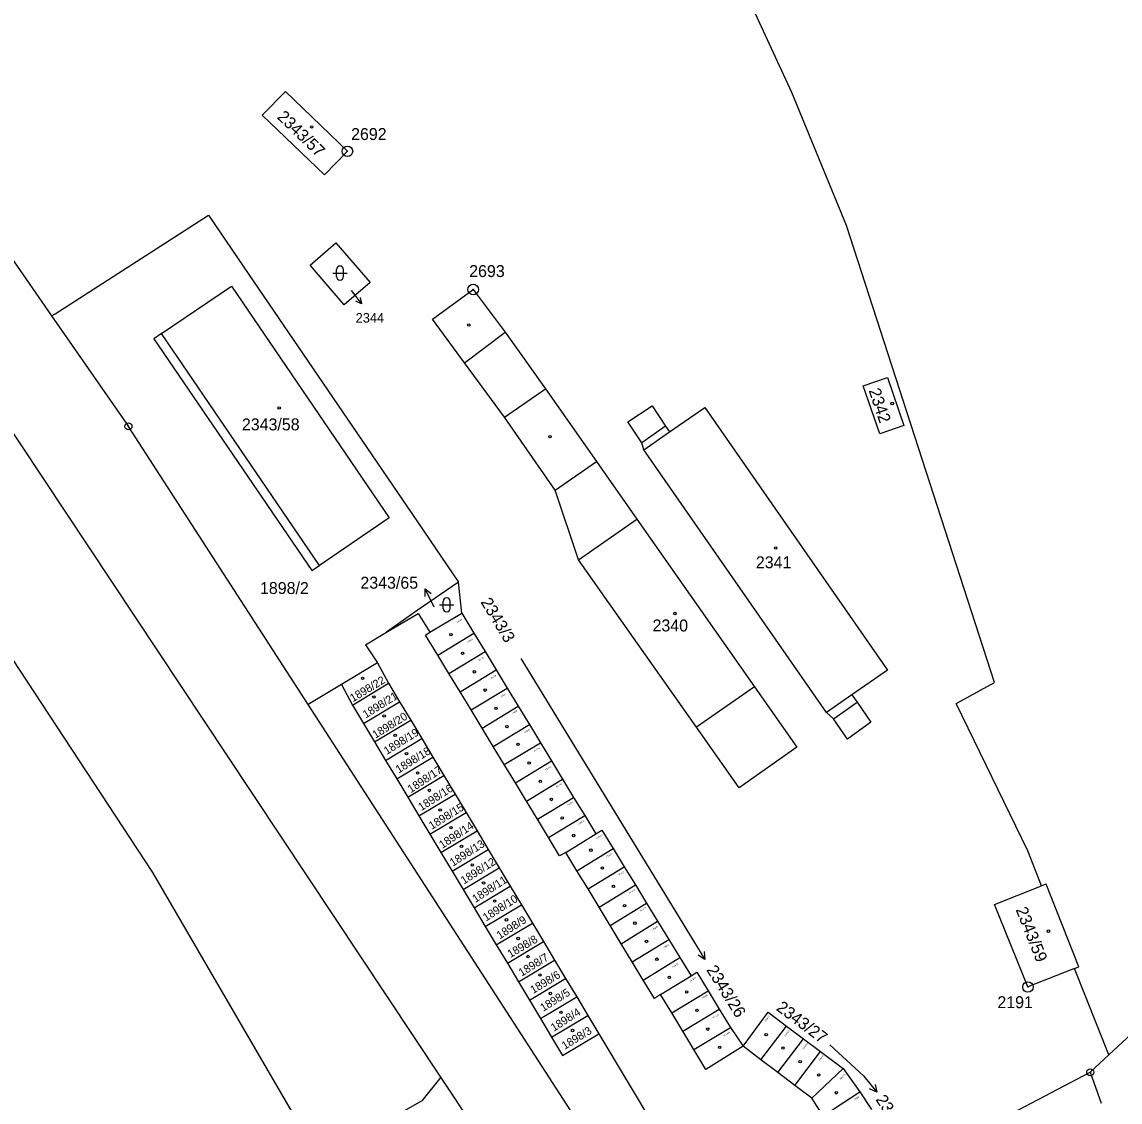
# Model space of a CAD drawing. Extents: x -822293 to -820259, y -1071573 to -1068794.
# Drawn here: x -820890.1 to -820733.8, y -1070978.1 to -1070824.5 of the extents above; entities that cross this region are included whole.
import ezdxf

# ---------------------------------------------------------------- set-up
doc = ezdxf.new("R2010")
doc.units = 0
for name, color, linetype in [('Vrstva 1', 7, 'Continuous'), ('Vrstva 16', 7, 'Continuous'), ('Vrstva 17', 7, 'Continuous'), ('Vrstva 18', 7, 'Continuous'), ('Vrstva 19', 7, 'Continuous'), ('Vrstva 2', 7, 'Continuous'), ('Vrstva 24', 7, 'Continuous'), ('Vrstva 25', 7, 'Continuous'), ('Vrstva 3', 7, 'Continuous'), ('Vrstva 4', 7, 'Continuous')]:
    doc.layers.add(name, color=color, linetype=linetype)

msp = doc.modelspace()

# ---------------------------------------------------------------- linework, layer by layer
at = {"layer": 'Vrstva 1'}
for p, q in [((-820780.56, -1070834.55), (-820786.59, -1070821.38)), ((-820772.76, -1070853.45), (-820780.56, -1070834.55)), ((-820885.4, -1070866), (-820863.58, -1070851.99)), ((-820863.58, -1070851.99), (-820857.84, -1070860.4)), ((-820751.69, -1070918.45), (-820772.76, -1070853.45)), ((-820849.11, -1070859.07), (-820845.46, -1070855.9)), ((-820845.46, -1070855.9), (-820840.58, -1070861.56)), ((-820892.18, -1070857.22), (-820885.9, -1070866.32)), ((-820844.26, -1070864.73), (-820849.11, -1070859.07)), ((-820857.84, -1070860.4), (-820835.36, -1070893.35)), ((-820840.58, -1070861.56), (-820844.26, -1070864.73)), ((-820885.9, -1070866.32), (-820885.4, -1070866)), ((-820885.9, -1070866.32), (-820883.74, -1070869.45)), ((-820821.34, -1070868.62), (-820815.61, -1070876.67)), ((-820883.74, -1070869.45), (-820874.96, -1070882.02)), ((-820821.43, -1070880.72), (-820827.12, -1070872.98)), ((-820860.94, -1070928.75), (-820897.16, -1070874.24)), ((-820803.88, -1070881.39), (-820800.44, -1070879.1)), ((-820800.44, -1070879.1), (-820798.5, -1070882)), ((-820801.91, -1070884.35), (-820803.88, -1070881.39)), ((-820849.37, -1070921.6), (-820874.96, -1070882.02)), ((-820798.5, -1070882), (-820797.95, -1070882.82)), ((-820801.62, -1070885.37), (-820801.91, -1070884.35)), ((-820808.34, -1070887.03), (-820802.58, -1070895.24)), ((-820810.89, -1070901.03), (-820814.22, -1070891.09)), ((-820835.36, -1070893.35), (-820827.97, -1070904.19)), ((-820658.19, -1070899.4), (-820735.42, -1070971.43)), ((-820827.97, -1070904.19), (-820833.88, -1070908.2)), ((-820827.51, -1070908.6), (-820827.97, -1070904.19)), ((-820897.82, -1070905.55), (-820871.53, -1070945.46)), ((-820833.88, -1070908.2), (-820838.24, -1070911.31)), ((-820838.24, -1070911.31), (-820833.72, -1070908.63)), ((-820833.72, -1070908.63), (-820832.05, -1070911.3)), ((-820841.23, -1070913.08), (-820838.24, -1070911.31)), ((-820841.23, -1070913.08), (-820839.5, -1070915.66)), ((-820844.63, -1070918.75), (-820849.37, -1070921.6)), ((-820785.85, -1070919.07), (-820779.82, -1070927.66)), ((-820757.14, -1070921.43), (-820751.69, -1070918.45)), ((-820771.99, -1070920.22), (-820771.26, -1070921.27)), ((-820793.59, -1071007.77), (-820849.37, -1070921.6)), ((-820771.26, -1070921.27), (-820769.3, -1070924.09)), ((-820746.95, -1070942.42), (-820757.14, -1070921.43)), ((-820774.6, -1070923.61), (-820775.61, -1070922.74)), ((-820772.6, -1070926.52), (-820774.6, -1070923.61)), ((-820769.3, -1070924.09), (-820772.6, -1070926.52)), ((-820788.03, -1070933.42), (-820794.1, -1070924.83)), ((-820830.48, -1070974.59), (-820860.94, -1070928.75)), ((-820779.82, -1070927.66), (-820788.03, -1070933.42)), ((-820744.98, -1070947.38), (-820746.95, -1070942.42)), ((-820871.53, -1070945.46), (-820850.02, -1070982.46)), ((-820735.42, -1070971.43), (-820740.31, -1070959.14)), ((-820808.02, -1070968.42), (-820788.75, -1071000.53)), ((-820735.42, -1070971.43), (-820738.07, -1070973.9)), ((-820763.92, -1070987.4), (-820738.07, -1070973.9)), ((-820738.07, -1070973.9), (-820736.51, -1070978.31)), ((-820830.48, -1070974.59), (-820833.22, -1070977.95)), ((-820824.34, -1070983.84), (-820830.48, -1070974.59)), ((-820833.22, -1070977.95), (-820849.41, -1070987.24))]:
    msp.add_line(p, q, dxfattribs=at)
at = {"layer": 'Vrstva 16'}
for p, q in [((-820843.27, -1070862.68), (-820841.814, -1070864.588)), ((-820831.44, -1070907.76), (-820832.74, -1070905.11)), ((-820819.11, -1070915.03), (-820794.49, -1070955.28)), ((-820794.49, -1070955.28), (-820792.922, -1070957.838)), ((-820770.34, -1070974.41), (-820775.13, -1070969.98)), ((-820770.34, -1070974.41), (-820768.441, -1070976.732))]:
    msp.add_line(p, q, dxfattribs=at)
for points in [[(-820841.981, -1070863.709), (-820841.814, -1070864.588), (-820842.617, -1070864.194)], [(-820832.748, -1070906.21), (-820832.74, -1070905.11), (-820831.865, -1070905.777)], [(-820793.018, -1070956.724), (-820792.922, -1070957.838), (-820793.871, -1070957.246)], [(-820768.687, -1070975.642), (-820768.441, -1070976.732), (-820769.461, -1070976.275)]]:
    msp.add_lwpolyline(points, dxfattribs=at)
at = {"layer": 'Vrstva 2'}
for p, q in [((-820855.92, -1070837.73), (-820852.62, -1070834.37)), ((-820852.62, -1070834.37), (-820843.79, -1070842.89)), ((-820847.05, -1070846.25), (-820855.92, -1070837.73)), ((-820843.79, -1070842.89), (-820847.05, -1070846.25)), ((-820870.26, -1070868.82), (-820860.32, -1070862.08)), ((-820860.32, -1070862.08), (-820837.84, -1070895.04)), ((-820831.68, -1070866.78), (-820825.9, -1070862.55)), ((-820825.9, -1070862.55), (-820821.34, -1070868.62)), ((-820827.12, -1070872.98), (-820831.68, -1070866.78)), ((-820847.75, -1070901.8), (-820870.26, -1070868.82)), ((-820770.38, -1070876.25), (-820766.91, -1070875.07)), ((-820766.91, -1070875.07), (-820764.59, -1070881.92)), ((-820815.61, -1070876.67), (-820808.34, -1070887.03)), ((-820768.03, -1070883.09), (-820770.38, -1070876.25)), ((-820797.95, -1070882.82), (-820792.92, -1070879.32)), ((-820792.92, -1070879.32), (-820766.94, -1070916.7)), ((-820814.22, -1070891.09), (-820821.43, -1070880.72)), ((-820764.59, -1070881.92), (-820768.03, -1070883.09)), ((-820775.61, -1070922.74), (-820801.62, -1070885.37)), ((-820837.84, -1070895.04), (-820847.75, -1070901.8)), ((-820802.58, -1070895.24), (-820785.85, -1070919.07)), ((-820794.1, -1070924.83), (-820810.89, -1070901.03)), ((-820832.05, -1070911.3), (-820827.51, -1070908.6)), ((-820827.51, -1070908.6), (-820825.78, -1070911.46)), ((-820832.66, -1070911.72), (-820832.05, -1070911.3)), ((-820830.92, -1070914.58), (-820825.78, -1070911.46)), ((-820825.78, -1070911.46), (-820824.2, -1070914.05)), ((-820830.92, -1070914.58), (-820832.66, -1070911.72)), ((-820829.35, -1070917.17), (-820830.92, -1070914.58)), ((-820829.35, -1070917.17), (-820824.2, -1070914.05)), ((-820824.2, -1070914.05), (-820822.63, -1070916.64)), ((-820839.5, -1070915.66), (-820844.63, -1070918.75)), ((-820839.5, -1070915.66), (-820837.94, -1070918.57)), ((-820827.77, -1070919.77), (-820829.35, -1070917.17)), ((-820827.77, -1070919.77), (-820822.63, -1070916.64)), ((-820822.63, -1070916.64), (-820821.05, -1070919.24)), ((-820766.94, -1070916.7), (-820771.99, -1070920.22)), ((-820844.63, -1070918.75), (-820843.08, -1070921.66)), ((-820843.08, -1070921.66), (-820837.94, -1070918.57)), ((-820837.94, -1070918.57), (-820836.36, -1070921.2)), ((-820826.19, -1070922.36), (-820821.05, -1070919.24)), ((-820821.05, -1070919.24), (-820819.48, -1070921.83)), ((-820826.19, -1070922.36), (-820827.77, -1070919.77)), ((-820843.08, -1070921.66), (-820841.51, -1070924.28)), ((-820841.51, -1070924.28), (-820836.36, -1070921.2)), ((-820836.36, -1070921.2), (-820834.78, -1070923.82)), ((-820824.62, -1070924.95), (-820826.19, -1070922.36)), ((-820824.62, -1070924.95), (-820819.48, -1070921.83)), ((-820819.48, -1070921.83), (-820817.9, -1070924.42)), ((-820839.93, -1070926.91), (-820834.78, -1070923.82)), ((-820834.78, -1070923.82), (-820833.21, -1070926.44)), ((-820841.51, -1070924.28), (-820839.93, -1070926.91)), ((-820823.04, -1070927.55), (-820824.62, -1070924.95)), ((-820823.04, -1070927.55), (-820817.9, -1070924.42)), ((-820817.9, -1070924.42), (-820816.32, -1070927.02)), ((-820839.93, -1070926.91), (-820838.36, -1070929.53)), ((-820838.36, -1070929.53), (-820833.21, -1070926.44)), ((-820833.21, -1070926.44), (-820831.64, -1070929.07)), ((-820821.47, -1070930.14), (-820816.32, -1070927.02)), ((-820816.32, -1070927.02), (-820814.75, -1070929.61)), ((-820821.47, -1070930.14), (-820823.04, -1070927.55)), ((-820838.36, -1070929.53), (-820836.78, -1070932.16)), ((-820836.78, -1070932.16), (-820831.64, -1070929.07)), ((-820831.64, -1070929.07), (-820830.06, -1070931.69)), ((-820819.89, -1070932.74), (-820821.47, -1070930.14)), ((-820819.89, -1070932.74), (-820814.75, -1070929.61)), ((-820814.75, -1070929.61), (-820813.17, -1070932.2)), ((-820835.21, -1070934.78), (-820830.06, -1070931.69)), ((-820830.06, -1070931.69), (-820828.48, -1070934.32)), ((-820836.78, -1070932.16), (-820835.21, -1070934.78)), ((-820818.32, -1070935.33), (-820819.89, -1070932.74)), ((-820818.32, -1070935.33), (-820813.17, -1070932.2)), ((-820813.17, -1070932.2), (-820811.6, -1070934.8)), ((-820835.21, -1070934.78), (-820833.63, -1070937.41)), ((-820833.63, -1070937.41), (-820828.48, -1070934.32)), ((-820828.48, -1070934.32), (-820826.91, -1070936.94)), ((-820816.74, -1070937.92), (-820811.6, -1070934.8)), ((-820811.6, -1070934.8), (-820810.02, -1070937.39)), ((-820816.74, -1070937.92), (-820818.32, -1070935.33)), ((-820833.63, -1070937.41), (-820832.06, -1070940.03)), ((-820832.06, -1070940.03), (-820826.91, -1070936.94)), ((-820826.91, -1070936.94), (-820825.34, -1070939.57)), ((-820815.17, -1070940.52), (-820816.74, -1070937.92)), ((-820815.17, -1070940.52), (-820810.02, -1070937.39)), ((-820810.02, -1070937.39), (-820808.45, -1070939.99)), ((-820830.48, -1070942.65), (-820825.34, -1070939.57)), ((-820825.34, -1070939.57), (-820823.76, -1070942.19)), ((-820808.45, -1070939.99), (-820807.59, -1070939.47)), ((-820807.59, -1070939.47), (-820805.99, -1070942.08)), ((-820832.06, -1070940.03), (-820830.48, -1070942.65)), ((-820813.59, -1070943.11), (-820815.17, -1070940.52)), ((-820812.72, -1070942.62), (-820808.45, -1070939.99)), ((-820830.48, -1070942.65), (-820828.91, -1070945.28)), ((-820828.91, -1070945.28), (-820823.76, -1070942.19)), ((-820823.76, -1070942.19), (-820822.19, -1070944.81)), ((-820812.72, -1070942.62), (-820813.59, -1070943.11)), ((-820811.13, -1070945.24), (-820812.72, -1070942.62)), ((-820811.13, -1070945.24), (-820805.99, -1070942.08)), ((-820805.99, -1070942.08), (-820804.4, -1070944.66)), ((-820828.91, -1070945.28), (-820827.33, -1070947.9)), ((-820827.33, -1070947.9), (-820822.19, -1070944.81)), ((-820822.19, -1070944.81), (-820820.61, -1070947.44)), ((-820809.55, -1070947.83), (-820811.13, -1070945.24)), ((-820809.55, -1070947.83), (-820804.4, -1070944.66)), ((-820804.4, -1070944.66), (-820802.81, -1070947.24)), ((-820825.76, -1070950.53), (-820820.61, -1070947.44)), ((-820820.61, -1070947.44), (-820819.04, -1070950.06)), ((-820807.98, -1070950.43), (-820802.81, -1070947.24)), ((-820802.81, -1070947.24), (-820801.23, -1070949.83)), ((-820751.67, -1070950.03), (-820744.98, -1070947.38)), ((-820744.33, -1070947.12), (-820744.98, -1070947.38)), ((-820739.67, -1070958.89), (-820744.33, -1070947.12)), ((-820827.33, -1070947.9), (-820825.76, -1070950.53)), ((-820807.98, -1070950.43), (-820809.55, -1070947.83)), ((-820825.76, -1070950.53), (-820824.18, -1070953.15)), ((-820824.18, -1070953.15), (-820819.04, -1070950.06)), ((-820819.04, -1070950.06), (-820817.46, -1070952.69)), ((-820806.4, -1070953.02), (-820807.98, -1070950.43)), ((-820806.4, -1070953.02), (-820801.23, -1070949.83)), ((-820801.23, -1070949.83), (-820799.64, -1070952.41)), ((-820746.93, -1070961.77), (-820751.67, -1070950.03)), ((-820824.18, -1070953.15), (-820822.61, -1070955.77)), ((-820822.61, -1070955.77), (-820817.46, -1070952.69)), ((-820817.46, -1070952.69), (-820815.89, -1070955.31)), ((-820804.82, -1070955.61), (-820806.4, -1070953.02)), ((-820804.82, -1070955.61), (-820799.64, -1070952.41)), ((-820799.64, -1070952.41), (-820798.05, -1070955)), ((-820821.03, -1070958.4), (-820815.89, -1070955.31)), ((-820815.89, -1070955.31), (-820814.31, -1070957.93)), ((-820803.25, -1070958.2), (-820798.05, -1070955)), ((-820798.05, -1070955), (-820796.46, -1070957.58)), ((-820822.61, -1070955.77), (-820821.03, -1070958.4)), ((-820803.25, -1070958.2), (-820804.82, -1070955.61)), ((-820821.03, -1070958.4), (-820819.46, -1070961.02)), ((-820819.46, -1070961.02), (-820814.31, -1070957.93)), ((-820814.31, -1070957.93), (-820812.74, -1070960.56)), ((-820801.68, -1070960.8), (-820803.25, -1070958.2)), ((-820801.68, -1070960.8), (-820796.46, -1070957.58)), ((-820796.46, -1070957.58), (-820794.87, -1070960.17)), ((-820794.87, -1070960.17), (-820794.06, -1070959.66)), ((-820794.06, -1070959.66), (-820792.45, -1070962.31)), ((-820740.31, -1070959.14), (-820746.93, -1070961.77)), ((-820740.31, -1070959.14), (-820739.67, -1070958.89)), ((-820819.46, -1070961.02), (-820817.88, -1070963.65)), ((-820817.88, -1070963.65), (-820812.74, -1070960.56)), ((-820812.74, -1070960.56), (-820811.16, -1070963.18)), ((-820800.1, -1070963.39), (-820801.68, -1070960.8)), ((-820799.25, -1070962.82), (-820794.87, -1070960.17)), ((-820816.31, -1070966.27), (-820811.16, -1070963.18)), ((-820811.16, -1070963.18), (-820809.59, -1070965.81)), ((-820799.25, -1070962.82), (-820800.1, -1070963.39)), ((-820797.64, -1070965.46), (-820799.25, -1070962.82)), ((-820797.64, -1070965.46), (-820792.45, -1070962.31)), ((-820792.45, -1070962.31), (-820790.87, -1070964.91)), ((-820817.88, -1070963.65), (-820816.31, -1070966.27)), ((-820816.31, -1070966.27), (-820814.73, -1070968.9)), ((-820814.73, -1070968.9), (-820809.59, -1070965.81)), ((-820809.59, -1070965.81), (-820808.02, -1070968.42)), ((-820796.06, -1070968.07), (-820797.64, -1070965.46)), ((-820796.06, -1070968.07), (-820790.87, -1070964.91)), ((-820790.87, -1070964.91), (-820789.28, -1070967.51)), ((-820787.48, -1070970.19), (-820783.91, -1070965.37)), ((-820783.91, -1070965.37), (-820781.31, -1070967.33)), ((-820794.48, -1070970.67), (-820789.28, -1070967.51)), ((-820789.28, -1070967.51), (-820787.48, -1070970.19)), ((-820784.93, -1070972.12), (-820781.31, -1070967.33)), ((-820781.31, -1070967.33), (-820778.88, -1070969.14)), ((-820814.73, -1070968.9), (-820813.17, -1070971.5)), ((-820813.17, -1070971.5), (-820808.02, -1070968.42)), ((-820794.48, -1070970.67), (-820796.06, -1070968.07)), ((-820782.52, -1070973.94), (-820778.88, -1070969.14)), ((-820778.88, -1070969.14), (-820776.46, -1070970.94)), ((-820792.76, -1070973.49), (-820794.48, -1070970.67)), ((-820787.48, -1070970.19), (-820792.76, -1070973.49)), ((-820784.93, -1070972.12), (-820787.48, -1070970.19)), ((-820780.11, -1070975.77), (-820776.46, -1070970.94)), ((-820776.46, -1070970.94), (-820773.22, -1070973.38)), ((-820782.52, -1070973.94), (-820784.93, -1070972.12)), ((-820780.11, -1070975.77), (-820782.52, -1070973.94)), ((-820777.7, -1070977.59), (-820773.22, -1070973.38)), ((-820773.22, -1070973.38), (-820770.85, -1070976.66)), ((-820777.7, -1070977.59), (-820780.11, -1070975.77)), ((-820776.06, -1070980.12), (-820770.85, -1070976.66)), ((-820770.85, -1070976.66), (-820769.21, -1070979.2)), ((-820776.06, -1070980.12), (-820777.7, -1070977.59))]:
    msp.add_line(p, q, dxfattribs=at)
at = {"layer": 'Vrstva 24'}
for centre, radius in [((-820843.79, -1070842.89), 0.75), ((-820843.79, -1070842.89), 0.0327), ((-820825.9, -1070862.55), 0.75), ((-820825.9, -1070862.55), 0.0327), ((-820874.96, -1070882.02), 0.5), ((-820874.96, -1070882.02), 0.0327), ((-820746.93, -1070961.77), 0.75), ((-820746.93, -1070961.77), 0.0327), ((-820738.07, -1070973.9), 0.5), ((-820738.07, -1070973.9), 0.0327)]:
    msp.add_circle(centre, radius, dxfattribs=at)
at = {"layer": 'Vrstva 25'}
for p, q in [((-820845.35, -1070860.71), (-820845.35, -1070859.71)), ((-820844.35, -1070860.71), (-820844.35, -1070859.71)), ((-820845.85, -1070860.21), (-820843.85, -1070860.21)), ((-820830.17, -1070907.91), (-820830.17, -1070906.91)), ((-820829.17, -1070907.91), (-820829.17, -1070906.91)), ((-820830.67, -1070907.41), (-820828.67, -1070907.41))]:
    msp.add_line(p, q, dxfattribs=at)
for centre in [(-820848.9, -1070839.43), (-820826.52, -1070867.59), (-820766.26, -1070878.77), (-820853.51, -1070879.4), (-820814.97, -1070883.5), (-820782.83, -1070899.33), (-820797.17, -1070908.64), (-820829.07, -1070911.66), (-820827.4, -1070914.3), (-820841.64, -1070917.87), (-820825.74, -1070916.94), (-820824.19, -1070919.54), (-820840.03, -1070920.52), (-820822.65, -1070922.14), (-820838.57, -1070923.21), (-820821.1, -1070924.75), (-820837, -1070925.97), (-820819.52, -1070927.24), (-820835.39, -1070928.58), (-820817.93, -1070929.92), (-820833.81, -1070931.34), (-820816.35, -1070932.52), (-820832.13, -1070933.81), (-820814.76, -1070935.09), (-820830.59, -1070936.58), (-820813.22, -1070937.73), (-820829.06, -1070939.11), (-820811.59, -1070940.22), (-820827.56, -1070941.76), (-820809.14, -1070942.31), (-820826.03, -1070944.41), (-820807.51, -1070944.84), (-820824.42, -1070946.98), (-820805.93, -1070947.44), (-820822.84, -1070949.55), (-820804.35, -1070950.19), (-820821.15, -1070952.22), (-820802.88, -1070952.69), (-820744.01, -1070953.83), (-820819.5, -1070954.87), (-820801.22, -1070955.29), (-820818.08, -1070957.44), (-820799.75, -1070957.82), (-820816.39, -1070960.05), (-820797.97, -1070960.39), (-820814.9, -1070962.7), (-820795.51, -1070962.48), (-820813.4, -1070965.38), (-820794.04, -1070965.08), (-820811.75, -1070967.96), (-820792.5, -1070967.76), (-820784.19, -1070968.56), (-820790.8, -1070970.36), (-820781.8, -1070970.45), (-820779.35, -1070972.39), (-820776.72, -1070974.28), (-820774.21, -1070976.82)]:
    msp.add_circle(centre, 0.175, dxfattribs=at)
for centre, start, end in [((-820844.85, -1070859.71), 0, 180), ((-820844.85, -1070860.71), 180, 0), ((-820829.67, -1070906.91), 0, 180), ((-820829.67, -1070907.91), 180, 0)]:
    msp.add_arc(centre, 0.5, start, end, dxfattribs=at)
at = {"layer": 'Vrstva 3'}
for p, q in [((-820827.12, -1070872.98), (-820821.34, -1070868.62)), ((-820821.43, -1070880.72), (-820815.61, -1070876.67)), ((-820801.62, -1070885.37), (-820797.95, -1070882.82)), ((-820814.22, -1070891.09), (-820808.34, -1070887.03)), ((-820810.89, -1070901.03), (-820802.58, -1070895.24)), ((-820785.85, -1070919.07), (-820794.1, -1070924.83)), ((-820771.99, -1070920.22), (-820775.61, -1070922.74))]:
    msp.add_line(p, q, dxfattribs=at)
at = {"layer": 'Vrstva 4'}
for p, q in [((-820870.26, -1070868.82), (-820871.35, -1070869.56)), ((-820871.35, -1070869.56), (-820848.84, -1070902.54)), ((-820798.5, -1070882), (-820801.91, -1070884.35)), ((-820848.84, -1070902.54), (-820847.75, -1070901.8)), ((-820774.6, -1070923.61), (-820771.26, -1070921.27))]:
    msp.add_line(p, q, dxfattribs=at)

# ---------------------------------------------------------------- texts
at = {"layer": 'Vrstva 16'}
for s, height, p in [('2344', 1.36, (-820842.62, -1070867.26)), ('2343/65', 1.7, (-820841.952, -1070905.11))]:
    msp.add_text(s, height=height, dxfattribs=at).set_placement(p)
for s, rotation, p in [('2343/3', 301.16934, (-820824.887, -1070907.009)), ('2343/26', 302.00076, (-820792.764, -1070959.324)), ('2343/27', 323.1558, (-820782.876, -1070964.975)), ('2343/35', 302.69934, (-820768.669, -1070977.77))]:
    msp.add_text(s, height=1.7, rotation=rotation, dxfattribs=at).set_placement(p)
at = {"layer": 'Vrstva 17'}
for s, p in [('2692', (-820843.274, -1070841.29)), ('2693', (-820826.464, -1070860.78)), ('2191', (-820751.276, -1070964.78))]:
    msp.add_text(s, height=1.7, dxfattribs=at).set_placement(p)
at = {"layer": 'Vrstva 18'}
msp.add_text('2344', height=0.005, rotation=310.59261, dxfattribs=at).set_placement((-820843.275, -1070862.674))
for s, height, p in [('1898/2', 1.7, (-820856.243, -1070905.87)), ('2343/65', 0.005, (-820831.44, -1070907.76))]:
    msp.add_text(s, height=height, dxfattribs=at).set_placement(p)
at = {"layer": 'Vrstva 19'}
for s, height, rotation, p in [('2343/57', 1.7, 316.01232, (-820853.908, -1070838.126)), ('2342', 1.7, 288.70893, (-820769.617, -1070876.919)), ('2343/3', 0.2, 31.18374, (-820828.182, -1070909.985)), ('2343/4', 0.2, 31.23189, (-820826.676, -1070912.812)), ('2343/5', 0.2, 31.24728, (-820825.079, -1070915.393)), ('1898/22', 1.139, 30.96376, (-820843.02, -1070921.27)), ('2343/6', 0.2, 31.36878, (-820823.316, -1070917.963)), ('1898/21', 1.139, 31.99586, (-820841.18, -1070923.59)), ('2343/7', 0.2, 31.24152, (-820821.933, -1070920.59)), ('2343/8', 0.2, 31.30524, (-820820.298, -1070922.963)), ('1898/20', 1.139, 31.64104, (-820839.82, -1070926.47)), ('1898/19', 1.139, 31.77036, (-820838.19, -1070928.77)), ('2343/9', 0.2, 31.30524, (-820818.546, -1070925.652)), ('1898/18', 1.139, 31.91309, (-820836.5, -1070931.42)), ('2343/10', 0.2, 31.18374, (-820817.192, -1070928.327)), ('1898/17', 1.139, 33.65178, (-820834.77, -1070934.22)), ('2343/11', 0.2, 31.35906, (-820815.584, -1070930.982)), ('1898/16', 1.139, 32.54243, (-820833.28, -1070936.77)), ('2343/12', 0.2, 31.24728, (-820814.055, -1070933.42)), ('1898/15', 1.139, 31.80727, (-820831.78, -1070939.42)), ('2343/13', 0.2, 31.29552, (-820812.475, -1070936.06)), ('2343/14', 0.2, 31.31073, (-820810.86, -1070938.687)), ('1898/14', 1.139, 33.47757, (-820830.29, -1070942.14)), ('1898/13', 1.139, 32.52598, (-820828.79, -1070944.67)), ('2343/15', 0.2, 31.53447, (-820808.302, -1070940.72)), ('2343/16', 0.2, 31.61232, (-820806.889, -1070943.349)), ('1898/12', 1.139, 32.54624, (-820827.22, -1070947.21)), ('2343/17', 0.2, 31.6269, (-820805.155, -1070945.957)), ('1898/11', 1.139, 33.0031, (-820825.57, -1070949.82)), ('1898/10', 1.139, 32.47119, (-820824.07, -1070952.47)), ('2343/18', 0.2, 31.65579, (-820803.67, -1070948.52)), ('2343/19', 0.2, 31.71852, (-820802.109, -1070951.069)), ('2343/59', 1.7, 291.5946, (-820748.695, -1070950.757)), ('1898/9', 1.139, 32.64209, (-820822.11, -1070955.02)), ('2343/20', 0.2, 31.73274, (-820800.419, -1070953.778)), ('1898/8', 1.139, 30.60507, (-820820.61, -1070957.67)), ('1898/7', 1.139, 31.88433, (-820819, -1070960.32)), ('2343/21', 0.2, 31.63635, (-820798.804, -1070956.332)), ('2343/22', 0.2, 31.66488, (-820797.503, -1070959.04)), ('1898/6', 1.139, 31.2027, (-820817.35, -1070962.77)), ('2343/23', 0.2, 31.37112, (-820795.006, -1070961.019)), ('1898/5', 1.139, 31.73068, (-820815.93, -1070965.31)), ('2343/24', 0.2, 31.36149, (-820793.349, -1070963.505)), ('1898/4', 1.139, 32.71872, (-820814.4, -1070968.15)), ('2343/25', 0.2, 31.3137, (-820791.772, -1070966.307)), ('2343/27', 0.2, 52.92135, (-820784.289, -1070966.762)), ('1898/3', 1.139, 31.37916, (-820812.87, -1070970.72)), ('2343/26', 0.2, 32.0454, (-820790.156, -1070968.809)), ('2343/28', 0.2, 52.81785, (-820781.472, -1070968.816)), ('2343/29', 0.2, 52.81785, (-820778.851, -1070970.644)), ('2343/30', 0.2, 52.96752, (-820776.593, -1070972.328)), ('2343/31', 0.2, 43.23618, (-820773.604, -1070974.937)), ('2343/32', 0.2, 33.59088, (-820771.707, -1070977.963))]:
    msp.add_text(s, height=height, rotation=rotation, dxfattribs=at).set_placement(p)
for s, p in [('2343/58', (-820858.82, -1070882.59)), ('2341', (-820785.658, -1070902.21)), ('2340', (-820800.368, -1070911.19))]:
    msp.add_text(s, height=1.7, dxfattribs=at).set_placement(p)

doc.saveas('drawing.dxf')
